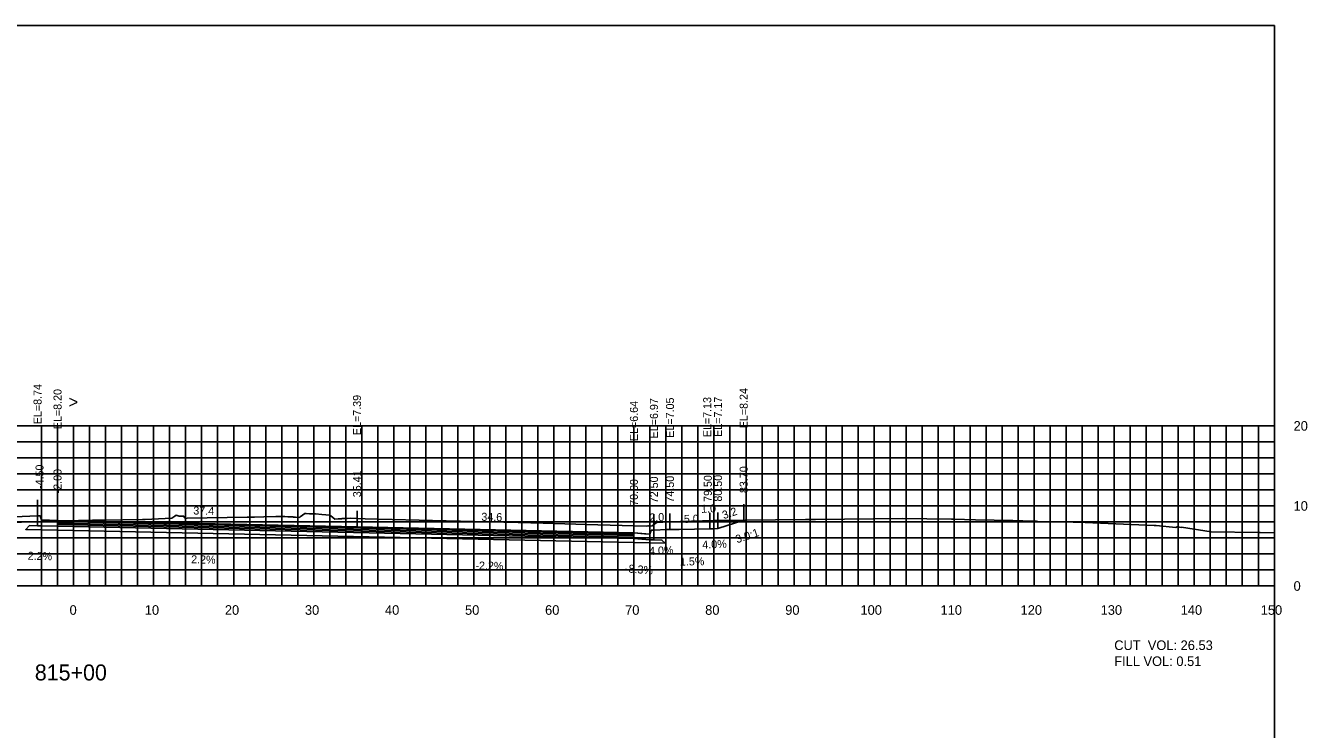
# Model space of a CAD drawing. Extents: x 1797419 to 1809236, y 248759 to 251512.
# Drawn here: x 1805005 to 1805165.1, y 250181.5 to 250269.4 of the extents above; entities that cross this region are included whole.
import ezdxf

# ---------------------------------------------------------------- set-up
doc = ezdxf.new("R2010")
doc.units = 0
for name, color, linetype in [('1', 7, 'Continuous'), ('10', 7, 'Continuous'), ('3', 7, 'Continuous'), ('31', 7, 'Continuous'), ('4', 7, 'Continuous'), ('60', 7, 'Continuous'), ('ANNO-TXT', 7, 'Continuous'), ('BASE', 7, 'Continuous'), ('CL-CNST', 7, 'Continuous'), ('Level 62', 7, 'Continuous'), ('LOWER BINDER', 7, 'Continuous'), ('M-ROADS', 7, 'Continuous'), ('UPPER BINDER', 7, 'Continuous'), ('WEARING', 7, 'Continuous')]:
    doc.layers.add(name, color=color, linetype=linetype)

msp = doc.modelspace()

# ---------------------------------------------------------------- linework, layer by layer
for p, q in [((1805006.5, 250208.18), (1805006.5, 250210.18)), ((1805009, 250207.63), (1805009, 250209.63)), ((1805046.41, 250206.82), (1805046.41, 250208.82)), ((1805083.5, 250206.4), (1805083.5, 250208.4)), ((1805085.5, 250206.48), (1805085.5, 250208.48)), ((1805090.5, 250206.56), (1805090.5, 250208.56)), ((1805091.5, 250206.6), (1805091.5, 250208.6)), ((1805094.71, 250207.67), (1805094.71, 250209.67)), ((1805081, 250206.07), (1805081, 250208.07))]:
    msp.add_line(p, q)
for points in [[(1804861, 250079.43), (1805161, 250079.43), (1805161, 250269.43), (1804861, 250269.43)], [(1805006.5, 250208.18), (1805006.83, 250208.18), (1805007, 250207.68), (1805009, 250207.63), (1805009, 250206.91), (1805007, 250206.96), (1805006.5, 250206.96)], [(1805081, 250206.07), (1805083, 250205.9), (1805083.17, 250206.4), (1805083.5, 250206.4), (1805083.5, 250205.19), (1805083, 250205.19), (1805081, 250205.35)]]:
    msp.add_lwpolyline(points, close=True)
at = {"layer": '60'}
for p, q in [((1805161, 250199.43), (1805161, 250219.43)), ((1805161.06, 250219.43), (1805161, 250219.43)), ((1805161.06, 250209.43), (1805161, 250209.43)), ((1804861, 250199.43), (1805161, 250199.43)), ((1805011, 250199.37), (1805011, 250199.43)), ((1805021, 250199.37), (1805021, 250199.43)), ((1805031, 250199.37), (1805031, 250199.43)), ((1805041, 250199.37), (1805041, 250199.43)), ((1805051, 250199.37), (1805051, 250199.43)), ((1805061, 250199.37), (1805061, 250199.43)), ((1805071, 250199.37), (1805071, 250199.43)), ((1805081, 250199.37), (1805081, 250199.43)), ((1805091, 250199.37), (1805091, 250199.43)), ((1805101, 250199.37), (1805101, 250199.43)), ((1805111, 250199.37), (1805111, 250199.43)), ((1805121, 250199.37), (1805121, 250199.43)), ((1805131, 250199.37), (1805131, 250199.43)), ((1805141, 250199.37), (1805141, 250199.43)), ((1805151, 250199.37), (1805151, 250199.43)), ((1805161, 250199.37), (1805161, 250199.43)), ((1805161.06, 250199.43), (1805161, 250199.43))]:
    msp.add_line(p, q, dxfattribs=at)
at = {"layer": 'BASE'}
msp.add_lwpolyline([(1805009, 250206.91), (1805081, 250205.35), (1805083, 250205.19), (1805083.5, 250205.19), (1805084.5, 250205.17), (1805084.9, 250204.76), (1805081, 250204.85), (1805009, 250206.41), (1805005.02, 250206.5), (1805005.5, 250206.98), (1805006.5, 250206.96), (1805007, 250206.96)], close=True, dxfattribs=at)
at = {"layer": 'CL-CNST'}
msp.add_lwpolyline([(1805000.68, 250207.95), (1805006.5, 250208.18), (1805006.75, 250208.18), (1805006.83, 250208.18), (1805007, 250207.68), (1805007.56, 250207.66), (1805009, 250207.63), (1805046.41, 250206.82), (1805081, 250206.07), (1805082.33, 250205.96), (1805083, 250205.9), (1805083.17, 250206.4), (1805083.32, 250206.4), (1805083.5, 250206.4), (1805085.12, 250206.47), (1805085.5, 250206.48), (1805086.67, 250206.5), (1805090.5, 250206.56), (1805091.05, 250206.58), (1805091.5, 250206.6), (1805094.71, 250207.67)], dxfattribs=at)
at = {"layer": 'Level 62'}
for p, q in [((1804861, 250219.43), (1805161, 250219.43)), ((1805007, 250199.43), (1805007, 250219.43)), ((1805009, 250199.43), (1805009, 250219.43)), ((1805011, 250199.43), (1805011, 250219.43)), ((1805013, 250199.43), (1805013, 250219.43)), ((1805015, 250199.43), (1805015, 250219.43)), ((1805017, 250199.43), (1805017, 250219.43)), ((1805019, 250199.43), (1805019, 250219.43)), ((1805021, 250199.43), (1805021, 250219.43)), ((1805023, 250199.43), (1805023, 250219.43)), ((1805025, 250199.43), (1805025, 250219.43)), ((1805027, 250199.43), (1805027, 250219.43)), ((1805029, 250199.43), (1805029, 250219.43)), ((1805031, 250199.43), (1805031, 250219.43)), ((1805033, 250199.43), (1805033, 250219.43)), ((1805035, 250199.43), (1805035, 250219.43)), ((1805037, 250199.43), (1805037, 250219.43)), ((1805039, 250199.43), (1805039, 250219.43)), ((1805041, 250199.43), (1805041, 250219.43)), ((1805043, 250199.43), (1805043, 250219.43)), ((1805045, 250199.43), (1805045, 250219.43)), ((1805047, 250199.43), (1805047, 250219.43)), ((1805049, 250199.43), (1805049, 250219.43)), ((1805051, 250199.43), (1805051, 250219.43)), ((1805053, 250199.43), (1805053, 250219.43)), ((1805055, 250199.43), (1805055, 250219.43)), ((1805057, 250199.43), (1805057, 250219.43)), ((1805059, 250199.43), (1805059, 250219.43)), ((1805061, 250199.43), (1805061, 250219.43)), ((1805063, 250199.43), (1805063, 250219.43)), ((1805065, 250199.43), (1805065, 250219.43)), ((1805067, 250199.43), (1805067, 250219.43)), ((1805069, 250199.43), (1805069, 250219.43)), ((1805071, 250199.43), (1805071, 250219.43)), ((1805073, 250199.43), (1805073, 250219.43)), ((1805075, 250199.43), (1805075, 250219.43)), ((1805077, 250199.43), (1805077, 250219.43)), ((1805079, 250199.43), (1805079, 250219.43)), ((1805081, 250199.43), (1805081, 250219.43)), ((1805083, 250199.43), (1805083, 250219.43)), ((1805085, 250199.43), (1805085, 250219.43)), ((1805087, 250199.43), (1805087, 250219.43)), ((1805089, 250199.43), (1805089, 250219.43)), ((1805091, 250199.43), (1805091, 250219.43)), ((1805093, 250199.43), (1805093, 250219.43)), ((1805095, 250199.43), (1805095, 250219.43)), ((1805097, 250199.43), (1805097, 250219.43)), ((1805099, 250199.43), (1805099, 250219.43)), ((1805101, 250199.43), (1805101, 250219.43)), ((1805103, 250199.43), (1805103, 250219.43)), ((1805105, 250199.43), (1805105, 250219.43)), ((1805107, 250199.43), (1805107, 250219.43)), ((1805109, 250199.43), (1805109, 250219.43)), ((1805111, 250199.43), (1805111, 250219.43)), ((1805113, 250199.43), (1805113, 250219.43)), ((1805115, 250199.43), (1805115, 250219.43)), ((1805117, 250199.43), (1805117, 250219.43)), ((1805119, 250199.43), (1805119, 250219.43)), ((1805121, 250199.43), (1805121, 250219.43)), ((1805123, 250199.43), (1805123, 250219.43)), ((1805125, 250199.43), (1805125, 250219.43)), ((1805127, 250199.43), (1805127, 250219.43)), ((1805129, 250199.43), (1805129, 250219.43)), ((1805131, 250199.43), (1805131, 250219.43)), ((1805133, 250199.43), (1805133, 250219.43)), ((1805135, 250199.43), (1805135, 250219.43)), ((1805137, 250199.43), (1805137, 250219.43)), ((1805139, 250199.43), (1805139, 250219.43)), ((1805141, 250199.43), (1805141, 250219.43)), ((1805143, 250199.43), (1805143, 250219.43)), ((1805145, 250199.43), (1805145, 250219.43)), ((1805147, 250199.43), (1805147, 250219.43)), ((1805149, 250199.43), (1805149, 250219.43)), ((1805151, 250199.43), (1805151, 250219.43)), ((1805153, 250199.43), (1805153, 250219.43)), ((1805155, 250199.43), (1805155, 250219.43)), ((1805157, 250199.43), (1805157, 250219.43)), ((1805159, 250199.43), (1805159, 250219.43)), ((1805161, 250199.43), (1805161, 250219.43)), ((1804861, 250217.43), (1805161, 250217.43)), ((1804861, 250215.43), (1805161, 250215.43)), ((1804861, 250213.43), (1805161, 250213.43)), ((1804861, 250211.43), (1805161, 250211.43)), ((1804861, 250209.43), (1805161, 250209.43)), ((1804861, 250207.43), (1805161, 250207.43)), ((1804861, 250205.43), (1805161, 250205.43)), ((1804861, 250203.43), (1805161, 250203.43)), ((1804861, 250201.43), (1805161, 250201.43)), ((1804861, 250199.43), (1805161, 250199.43))]:
    msp.add_line(p, q, dxfattribs=at)
at = {"layer": 'LOWER BINDER'}
for points in [[(1805009, 250207.29), (1805081, 250205.73), (1805081, 250205.54), (1805009, 250207.11)], [(1805009, 250207.11), (1805081, 250205.54), (1805081, 250205.35), (1805009, 250206.91)]]:
    msp.add_lwpolyline(points, close=True, dxfattribs=at)
at = {"layer": 'M-ROADS'}
msp.add_lwpolyline([(1804998.4, 250207.2), (1805009.31, 250207.57), (1805010.77, 250207.59), (1805011.63, 250207.61), (1805012.31, 250207.62), (1805013.35, 250207.64), (1805014.1, 250207.65), (1805014.1, 250207.65), (1805014.66, 250207.66), (1805019.62, 250207.73), (1805019.93, 250207.74), (1805023.28, 250207.91), (1805023.67, 250208.16), (1805023.8, 250208.28), (1805024.19, 250208.15), (1805024.77, 250208.14), (1805024.77, 250208.12), (1805024.77, 250208.08), (1805024.77, 250208.08), (1805024.78, 250208.1), (1805024.79, 250208.13), (1805024.79, 250208.13), (1805024.8, 250208.1), (1805024.82, 250208.05), (1805024.83, 250208.01), (1805024.83, 250208), (1805024.85, 250207.98), (1805024.87, 250207.96), (1805024.88, 250207.95), (1805024.91, 250207.93), (1805024.93, 250207.9), (1805024.95, 250207.9), (1805024.97, 250207.89), (1805024.98, 250207.89), (1805025, 250207.88), (1805025.2, 250207.91), (1805032.69, 250208.03), (1805033.59, 250208.04), (1805034.75, 250208.06), (1805036.27, 250208.09), (1805037.13, 250208.11), (1805037.41, 250208.1), (1805037.75, 250208.08), (1805037.99, 250208.07), (1805038.15, 250208.06), (1805038.28, 250208.05), (1805038.38, 250208.05), (1805038.46, 250208.04), (1805038.52, 250208.04), (1805038.58, 250208.04), (1805038.62, 250208.04), (1805038.66, 250208.03), (1805038.7, 250208.03), (1805038.73, 250208.03), (1805039.23, 250208), (1805039.29, 250208.05), (1805039.31, 250208.05), (1805039.89, 250208.5), (1805039.91, 250208.48), (1805040.07, 250208.48), (1805040.47, 250208.43), (1805040.53, 250208.43), (1805040.81, 250208.43), (1805040.88, 250208.43), (1805041.15, 250208.43), (1805041.24, 250208.43), (1805042.02, 250208.36), (1805042.53, 250208.31), (1805043.06, 250208.27), (1805043.12, 250208.21), (1805043.63, 250207.78), (1805044.04, 250207.82), (1805044.06, 250207.82), (1805044.09, 250207.82), (1805044.12, 250207.82), (1805044.16, 250207.83), (1805044.2, 250207.83), (1805044.25, 250207.83), (1805044.31, 250207.83), (1805044.38, 250207.84), (1805044.46, 250207.84), (1805044.57, 250207.85), (1805044.71, 250207.85), (1805044.91, 250207.86), (1805045.19, 250207.87), (1805045.56, 250207.89), (1805047.42, 250207.84), (1805057.56, 250207.57), (1805066.54, 250207.35), (1805069.68, 250207.27), (1805073.76, 250207.16), (1805074.99, 250207.13), (1805082.58, 250206.92), (1805082.74, 250206.93), (1805082.8, 250206.93), (1805083.04, 250206.92), (1805083.29, 250206.93), (1805083.77, 250207.3), (1805083.87, 250207.38), (1805085.4, 250207.43), (1805090.92, 250207.61), (1805091.07, 250207.63), (1805091.15, 250207.63), (1805102.45, 250207.74), (1805102.53, 250207.74), (1805102.87, 250207.74), (1805103.11, 250207.74), (1805103.32, 250207.74), (1805103.67, 250207.74), (1805103.68, 250207.74), (1805114.49, 250207.85), (1805120.68, 250207.76), (1805120.92, 250207.76), (1805123.65, 250207.71), (1805128.32, 250207.61), (1805130.86, 250207.51), (1805131.27, 250207.51), (1805131.44, 250207.5), (1805134.32, 250207.43), (1805137.35, 250207.38), (1805146, 250207), (1805146.22, 250206.99), (1805148.7, 250206.75), (1805148.88, 250206.82), (1805148.96, 250206.8), (1805149.34, 250206.74), (1805149.39, 250206.76), (1805153.11, 250206.21), (1805158.97, 250206.12), (1805159.24, 250206.12), (1805161, 250206.09)], dxfattribs=at)
at = {"layer": 'UPPER BINDER'}
msp.add_lwpolyline([(1805009, 250207.48), (1805081, 250205.92), (1805081, 250205.73), (1805009, 250207.29)], close=True, dxfattribs=at)
at = {"layer": 'WEARING'}
msp.add_lwpolyline([(1805009, 250207.63), (1805081, 250206.07), (1805081, 250205.92), (1805009, 250207.48)], close=True, dxfattribs=at)

# ---------------------------------------------------------------- texts
msp.add_text('3.0:1', height=1, rotation=18.438).set_placement((1805093.89, 250204.76))
at = {"layer": '1'}
msp.add_text('815+00', height=2, dxfattribs=at).set_placement((1805006.16, 250187.63))
at = {"layer": '10'}
for s, p in [('0', (1805010.5, 250195.83)), ('10', (1805019.9, 250195.83)), ('20', (1805029.9, 250195.83)), ('30', (1805039.9, 250195.83)), ('40', (1805049.9, 250195.83)), ('50', (1805059.9, 250195.83)), ('60', (1805069.9, 250195.83)), ('70', (1805079.9, 250195.83)), ('80', (1805089.9, 250195.83)), ('90', (1805099.9, 250195.83)), ('100', (1805109.3, 250195.83)), ('110', (1805119.3, 250195.83)), ('120', (1805129.3, 250195.83)), ('130', (1805139.3, 250195.83)), ('140', (1805149.3, 250195.83)), ('150', (1805159.3, 250195.83))]:
    msp.add_text(s, height=1.2, dxfattribs=at).set_placement(p)
at = {"layer": '3'}
for s, p in [('EL=8.74', (1805007, 250219.64)), ('EL=8.20', (1805009.5, 250219.02)), ('EL=7.39', (1805046.91, 250218.28)), ('EL=6.97', (1805084, 250217.87)), ('EL=7.05', (1805086, 250217.95)), ('EL=7.13', (1805090.65, 250218.02)), ('EL=7.17', (1805092, 250218.06)), ('EL=8.24', (1805095.21, 250219.13)), ('EL=6.64', (1805081.5, 250217.53)), ('-4.50', (1805007.25, 250211.55)), ('-2.00', (1805009.5, 250211)), ('35.41', (1805046.91, 250210.52)), ('72.50', (1805084, 250209.77)), ('74.50', (1805086, 250209.85)), ('79.50', (1805090.73, 250209.93)), ('80.50', (1805092, 250209.97)), ('83.70', (1805095.21, 250211.04)), ('70.00', (1805081.5, 250209.44))]:
    msp.add_text(s, height=1, rotation=90, dxfattribs=at).set_placement(p)
at = {"layer": '31'}
for s, p in [('20', (1805163.4, 250218.83)), ('10', (1805163.4, 250208.83)), ('0', (1805163.4, 250198.83))]:
    msp.add_text(s, height=1.2, dxfattribs=at).set_placement(p)
at = {"layer": '4'}
for s, rotation, p in [('37.4', 358.7564, (1805025.95, 250208.36)), ('34.6', 358.7564, (1805061.93, 250207.58)), ('2.0', 2.2905, (1805082.94, 250207.48)), ('5.0', 0.8594, (1805087.24, 250207.31)), ('1.0', 2.2897, (1805089.41, 250208.56)), ('3.2', 18.438, (1805092.22, 250207.77)), ('4.0%', 2.2897, (1805089.56, 250204.09)), ('2.2%', 358.7397, (1805005.26, 250202.71)), ('4.0%', 2.2905, (1805082.91, 250203.3)), ('2.2%', 358.7564, (1805025.68, 250202.27)), ('-2.2%', 358.7564, (1805061.19, 250201.5)), ('-8.3%', 355.2555, (1805079.85, 250201.15)), ('1.5%', 0.8594, (1805086.75, 250201.98))]:
    msp.add_text(s, height=1, rotation=rotation, dxfattribs=at).set_placement(p)
at = {"layer": '60'}
msp.add_text('>', height=1.5, dxfattribs=at).set_placement((1805010.39, 250221.68))
at = {"layer": 'ANNO-TXT'}
for s, p in [('CUT  VOL: 26.53', (1805141, 250191.43)), ('FILL VOL: 0.51', (1805141, 250189.43))]:
    msp.add_text(s, height=1.2, dxfattribs=at).set_placement(p)

doc.saveas('drawing.dxf')
